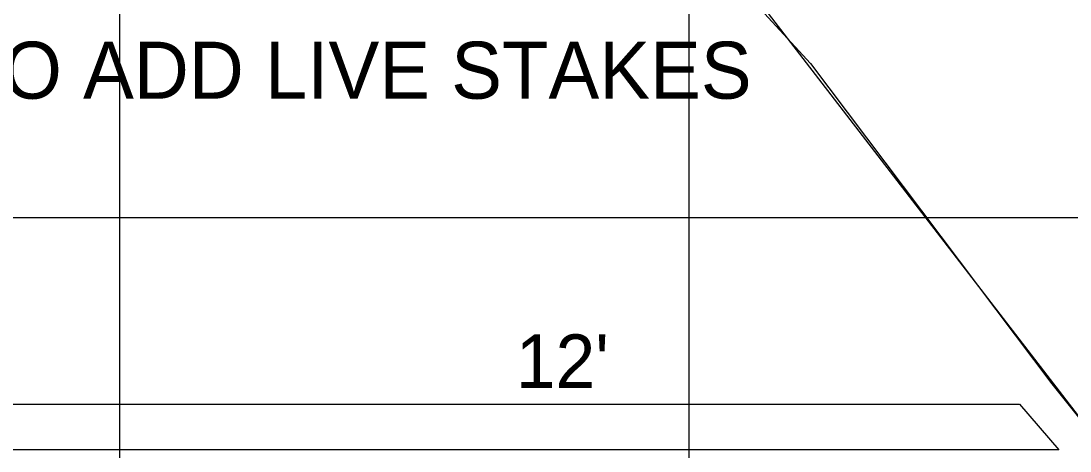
# Model space of a CAD drawing. Extents: x 1578769 to 1579225, y 724002 to 724828.
# Drawn here: x 1578878.33 to 1578887.54, y 724316.1 to 724319.88 of the extents above; entities that cross this region are included whole.
import ezdxf

# ---------------------------------------------------------------- set-up
doc = ezdxf.new("R2010")
doc.units = 0
for name, color, linetype in [('1', 7, 'Continuous'), ('Default', 7, 'Continuous'), ('Old_Level_41', 7, 'Continuous'), ('R_Exist Surface', 7, 'Continuous'), ('R_Fin Surface', 7, 'Continuous')]:
    doc.layers.add(name, color=color, linetype=linetype)

msp = doc.modelspace()

# ---------------------------------------------------------------- linework, layer by layer
at = {"layer": 'Default'}
msp.add_lwpolyline([(1578822.9439, 724322.1501), (1578824.3539, 724322.1046), (1578827.2539, 724322.0875), (1578831.4239, 724322.0631), (1578836.8239, 724322.0314), (1578858.5939, 724322.0681), (1578861.1339, 724322.0669), (1578862.9439, 724322.0712), (1578882.4539, 724322.0121), (1578884.5239, 724320.4129), (1578890.3939, 724312.7963), (1578905.4439, 724309.3885), (1578918.1239, 724306.8519), (1578923.7639, 724306.9982), (1578939.0039, 724307.3934), (1578947.2439, 724307.6071), (1578961.8739, 724307.8524), (1578966.5939, 724307.868), (1579023.7239, 724312.4122), (1579059.0839, 724315.3747), (1579126.2439, 724320.0384), (1579145.7939, 724321.276)], dxfattribs=at)
at = {"layer": 'Old_Level_41'}
for p, q in [((1578879.1939, 724303.1501), (1578879.1939, 724333.1501)), ((1578884.1939, 724303.1501), (1578884.1939, 724333.1501))]:
    msp.add_line(p, q, dxfattribs=at)
msp.add_lwpolyline([(1578824.1939, 724318.1501), (1578924.1939, 724318.1501)], dxfattribs=at)
at = {"layer": 'R_Exist Surface'}
msp.add_lwpolyline([(1578824.1939, 724322.1622), (1578829.284, 724322.0912), (1578836.2755, 724322.0556), (1578841.2426, 724322.0491), (1578852.2427, 724322.0476), (1578866.2522, 724322.0925), (1578877.2091, 724322.0144), (1578882.2159, 724322.036), (1578883.2289, 724321.4278), (1578884.2158, 724320.6364), (1578885.2591, 724319.5036), (1578887.3767, 724316.6913), (1578890.5015, 724312.7881), (1578895.2522, 724311.6936), (1578904.139, 724309.6792), (1578908.2007, 724308.813), (1578914.4913, 724307.5769), (1578918.1855, 724306.8444), (1578924.1939, 724307.0119)], dxfattribs=at)
at = {"layer": 'R_Fin Surface'}
for p, q in [((1578875.5546, 724316.5132), (1578887.0939, 724316.5132)), ((1578887.0939, 724316.5132), (1578887.4383, 724316.1132)), ((1578887.4383, 724316.1132), (1578875.4602, 724316.1132))]:
    msp.add_line(p, q, dxfattribs=at)

# ---------------------------------------------------------------- texts
at = {"layer": '1'}
for s, height, p in [('AREA TO ADD LIVE STAKES', 0.5, (1578875.7494, 724319.1937)), ("12'", 0.46875, (1578882.6706, 724316.657))]:
    msp.add_text(s, height=height, dxfattribs=at).set_placement(p)

doc.saveas('drawing.dxf')
